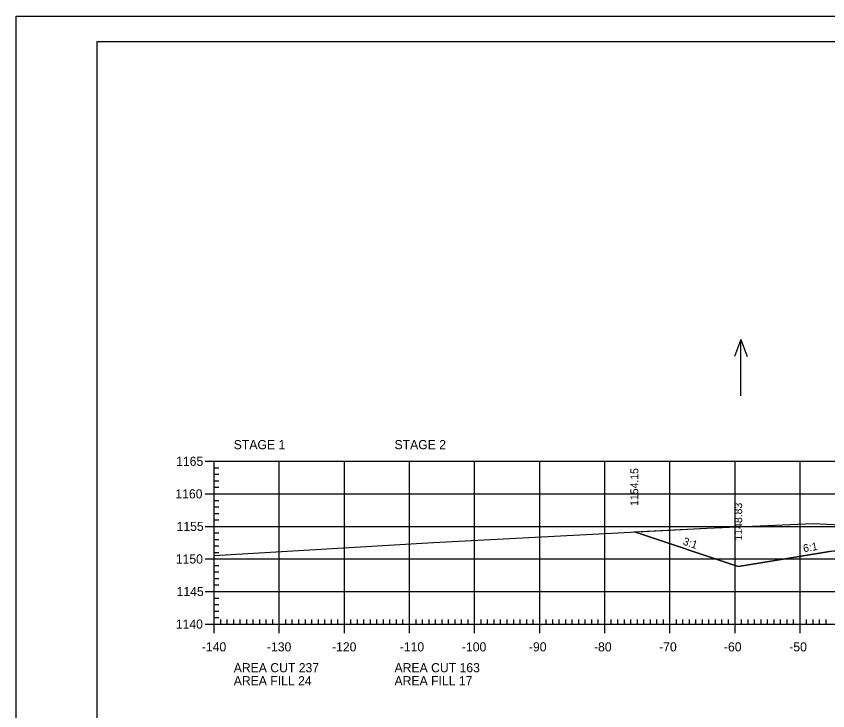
# Model space of a CAD drawing. Extents: x 1322838 to 1324533, y 339903 to 351025.
# Drawn here: x 1323533.3 to 1323658, y 341503.2 to 341609.8 of the extents above; entities that cross this region are included whole.
import ezdxf

# ---------------------------------------------------------------- set-up
doc = ezdxf.new("R2010")
doc.units = 0
for name, color, linetype in [('R_Axis', 7, 'Continuous'), ('R_Axis Annot', 7, 'Continuous'), ('R_Border', 7, 'Continuous'), ('R_Exist Surface', 7, 'Continuous'), ('R_Fin Surface', 7, 'Continuous'), ('R_Fin Surface Annot', 7, 'Continuous'), ('R_Grid', 7, 'Continuous'), ('R_No Plot', 7, 'Continuous'), ('R_Water Annot', 7, 'Continuous')]:
    doc.layers.add(name, color=color, linetype=linetype)

msp = doc.modelspace()

# ---------------------------------------------------------------- linework, layer by layer
at = {"layer": 'R_Axis'}
for p, q in [((1323562.32, 341541.47), (1323565.12, 341541.47)), ((1323563.72, 341516.47), (1323563.72, 341541.47)), ((1323563.72, 341540.47), (1323564.42, 341540.47)), ((1323563.72, 341539.47), (1323564.42, 341539.47)), ((1323563.72, 341538.47), (1323564.42, 341538.47)), ((1323563.72, 341537.47), (1323564.42, 341537.47)), ((1323562.32, 341536.47), (1323565.12, 341536.47)), ((1323563.72, 341535.47), (1323564.42, 341535.47)), ((1323563.72, 341534.47), (1323564.42, 341534.47)), ((1323563.72, 341533.47), (1323564.42, 341533.47)), ((1323563.72, 341532.47), (1323564.42, 341532.47)), ((1323562.32, 341531.47), (1323565.12, 341531.47)), ((1323563.72, 341530.47), (1323564.42, 341530.47)), ((1323563.72, 341529.47), (1323564.42, 341529.47)), ((1323563.72, 341528.47), (1323564.42, 341528.47)), ((1323563.72, 341527.47), (1323564.42, 341527.47)), ((1323562.32, 341526.47), (1323565.12, 341526.47)), ((1323563.72, 341525.47), (1323564.42, 341525.47)), ((1323563.72, 341524.47), (1323564.42, 341524.47)), ((1323563.72, 341523.47), (1323564.42, 341523.47)), ((1323563.72, 341522.47), (1323564.42, 341522.47)), ((1323562.32, 341521.47), (1323565.12, 341521.47)), ((1323563.72, 341520.47), (1323564.42, 341520.47)), ((1323563.72, 341519.47), (1323564.42, 341519.47)), ((1323563.72, 341518.47), (1323564.42, 341518.47)), ((1323563.72, 341515.07), (1323563.72, 341517.87)), ((1323563.72, 341517.47), (1323564.42, 341517.47)), ((1323573.72, 341515.07), (1323573.72, 341517.87)), ((1323583.72, 341515.07), (1323583.72, 341517.87)), ((1323593.72, 341515.07), (1323593.72, 341517.87)), ((1323603.72, 341515.07), (1323603.72, 341517.87)), ((1323613.72, 341515.07), (1323613.72, 341517.87)), ((1323623.72, 341515.07), (1323623.72, 341517.87)), ((1323633.72, 341515.07), (1323633.72, 341517.87)), ((1323643.72, 341515.07), (1323643.72, 341517.87)), ((1323653.72, 341515.07), (1323653.72, 341517.87)), ((1323562.32, 341516.47), (1323565.12, 341516.47)), ((1323563.72, 341516.47), (1323843.72, 341516.47)), ((1323564.72, 341516.47), (1323564.72, 341517.17)), ((1323565.72, 341516.47), (1323565.72, 341517.17)), ((1323566.72, 341516.47), (1323566.72, 341517.17)), ((1323567.72, 341516.47), (1323567.72, 341517.17)), ((1323568.72, 341516.47), (1323568.72, 341517.17)), ((1323569.72, 341516.47), (1323569.72, 341517.17)), ((1323570.72, 341516.47), (1323570.72, 341517.17)), ((1323571.72, 341516.47), (1323571.72, 341517.17)), ((1323572.72, 341516.47), (1323572.72, 341517.17)), ((1323574.72, 341516.47), (1323574.72, 341517.17)), ((1323575.72, 341516.47), (1323575.72, 341517.17)), ((1323576.72, 341516.47), (1323576.72, 341517.17)), ((1323577.72, 341516.47), (1323577.72, 341517.17)), ((1323578.72, 341516.47), (1323578.72, 341517.17)), ((1323579.72, 341516.47), (1323579.72, 341517.17)), ((1323580.72, 341516.47), (1323580.72, 341517.17)), ((1323581.72, 341516.47), (1323581.72, 341517.17)), ((1323582.72, 341516.47), (1323582.72, 341517.17)), ((1323584.72, 341516.47), (1323584.72, 341517.17)), ((1323585.72, 341516.47), (1323585.72, 341517.17)), ((1323586.72, 341516.47), (1323586.72, 341517.17)), ((1323587.72, 341516.47), (1323587.72, 341517.17)), ((1323588.72, 341516.47), (1323588.72, 341517.17)), ((1323589.72, 341516.47), (1323589.72, 341517.17)), ((1323590.72, 341516.47), (1323590.72, 341517.17)), ((1323591.72, 341516.47), (1323591.72, 341517.17)), ((1323592.72, 341516.47), (1323592.72, 341517.17)), ((1323594.72, 341516.47), (1323594.72, 341517.17)), ((1323595.72, 341516.47), (1323595.72, 341517.17)), ((1323596.72, 341516.47), (1323596.72, 341517.17)), ((1323597.72, 341516.47), (1323597.72, 341517.17)), ((1323598.72, 341516.47), (1323598.72, 341517.17)), ((1323599.72, 341516.47), (1323599.72, 341517.17)), ((1323600.72, 341516.47), (1323600.72, 341517.17)), ((1323601.72, 341516.47), (1323601.72, 341517.17)), ((1323602.72, 341516.47), (1323602.72, 341517.17)), ((1323604.72, 341516.47), (1323604.72, 341517.17)), ((1323605.72, 341516.47), (1323605.72, 341517.17)), ((1323606.72, 341516.47), (1323606.72, 341517.17)), ((1323607.72, 341516.47), (1323607.72, 341517.17)), ((1323608.72, 341516.47), (1323608.72, 341517.17)), ((1323609.72, 341516.47), (1323609.72, 341517.17)), ((1323610.72, 341516.47), (1323610.72, 341517.17)), ((1323611.72, 341516.47), (1323611.72, 341517.17)), ((1323612.72, 341516.47), (1323612.72, 341517.17)), ((1323614.72, 341516.47), (1323614.72, 341517.17)), ((1323615.72, 341516.47), (1323615.72, 341517.17)), ((1323616.72, 341516.47), (1323616.72, 341517.17)), ((1323617.72, 341516.47), (1323617.72, 341517.17)), ((1323618.72, 341516.47), (1323618.72, 341517.17)), ((1323619.72, 341516.47), (1323619.72, 341517.17)), ((1323620.72, 341516.47), (1323620.72, 341517.17)), ((1323621.72, 341516.47), (1323621.72, 341517.17)), ((1323622.72, 341516.47), (1323622.72, 341517.17)), ((1323624.72, 341516.47), (1323624.72, 341517.17)), ((1323625.72, 341516.47), (1323625.72, 341517.17)), ((1323626.72, 341516.47), (1323626.72, 341517.17)), ((1323627.72, 341516.47), (1323627.72, 341517.17)), ((1323628.72, 341516.47), (1323628.72, 341517.17)), ((1323629.72, 341516.47), (1323629.72, 341517.17)), ((1323630.72, 341516.47), (1323630.72, 341517.17)), ((1323631.72, 341516.47), (1323631.72, 341517.17)), ((1323632.72, 341516.47), (1323632.72, 341517.17)), ((1323634.72, 341516.47), (1323634.72, 341517.17)), ((1323635.72, 341516.47), (1323635.72, 341517.17)), ((1323636.72, 341516.47), (1323636.72, 341517.17)), ((1323637.72, 341516.47), (1323637.72, 341517.17)), ((1323638.72, 341516.47), (1323638.72, 341517.17)), ((1323639.72, 341516.47), (1323639.72, 341517.17)), ((1323640.72, 341516.47), (1323640.72, 341517.17)), ((1323641.72, 341516.47), (1323641.72, 341517.17)), ((1323642.72, 341516.47), (1323642.72, 341517.17)), ((1323644.72, 341516.47), (1323644.72, 341517.17)), ((1323645.72, 341516.47), (1323645.72, 341517.17)), ((1323646.72, 341516.47), (1323646.72, 341517.17)), ((1323647.72, 341516.47), (1323647.72, 341517.17)), ((1323648.72, 341516.47), (1323648.72, 341517.17)), ((1323649.72, 341516.47), (1323649.72, 341517.17)), ((1323650.72, 341516.47), (1323650.72, 341517.17)), ((1323651.72, 341516.47), (1323651.72, 341517.17)), ((1323652.72, 341516.47), (1323652.72, 341517.17)), ((1323654.72, 341516.47), (1323654.72, 341517.17)), ((1323655.72, 341516.47), (1323655.72, 341517.17)), ((1323656.72, 341516.47), (1323656.72, 341517.17)), ((1323657.72, 341516.47), (1323657.72, 341517.17))]:
    msp.add_line(p, q, dxfattribs=at)
at = {"layer": 'R_Border'}
for p, q in [((1323545.72, 341605.93), (1323861.9, 341605.93)), ((1323545.72, 341400.47), (1323545.72, 341605.93))]:
    msp.add_line(p, q, dxfattribs=at)
at = {"layer": 'R_Exist Surface'}
msp.add_lwpolyline([(1323563.72, 341526.99), (1323597.43, 341529.02), (1323639.39, 341531.2), (1323655.75, 341531.91), (1323658.9, 341531.77)], dxfattribs=at)
at = {"layer": 'R_Fin Surface'}
msp.add_lwpolyline([(1323628.26, 341530.62), (1323644.22, 341525.3), (1323647.7, 341525.88), (1323658.22, 341527.64), (1323662.74, 341528.39), (1323666.22, 341528.97), (1323671.6, 341529.18), (1323672.22, 341529.21), (1323672.63, 341529.22), (1323674.22, 341529.25), (1323703.72, 341529.84), (1323717.23, 341529.57), (1323733.22, 341529.25), (1323735.22, 341529.21), (1323737.52, 341529.12), (1323741.22, 341528.97), (1323749.21, 341527.64), (1323753.58, 341526.91), (1323763.22, 341525.3), (1323763.22, 341525.3), (1323776.62, 341529.77), (1323787.89, 341533.53)], dxfattribs=at)
at = {"layer": 'R_Grid'}
for p, q in [((1323563.72, 341541.47), (1323843.72, 341541.47)), ((1323563.72, 341516.47), (1323563.72, 341541.47)), ((1323573.72, 341516.47), (1323573.72, 341541.47)), ((1323583.72, 341516.47), (1323583.72, 341541.47)), ((1323593.72, 341516.47), (1323593.72, 341541.47)), ((1323603.72, 341516.47), (1323603.72, 341541.47)), ((1323613.72, 341516.47), (1323613.72, 341541.47)), ((1323623.72, 341516.47), (1323623.72, 341541.47)), ((1323633.72, 341516.47), (1323633.72, 341541.47)), ((1323643.72, 341516.47), (1323643.72, 341541.47)), ((1323653.72, 341516.47), (1323653.72, 341541.47)), ((1323563.72, 341536.47), (1323843.72, 341536.47)), ((1323563.72, 341531.47), (1323843.72, 341531.47)), ((1323563.72, 341526.47), (1323843.72, 341526.47)), ((1323563.72, 341521.47), (1323843.72, 341521.47)), ((1323563.72, 341516.47), (1323843.72, 341516.47))]:
    msp.add_line(p, q, dxfattribs=at)
at = {"layer": 'R_No Plot'}
msp.add_line((1323533.31, 341609.82), (1323866.65, 341609.82), dxfattribs=at)
for points in [[(1323533.31, 341609.82), (1323866.65, 341609.82), (1323866.65, 341396.49), (1323533.31, 341396.49)], [(1323779.64, 341605.93), (1323799.26, 341605.93), (1323799.26, 341596.05), (1323815.37, 341596.05), (1323838.57, 341596.05), (1323838.57, 341563.38), (1323861.77, 341563.38), (1323861.9, 341400.47), (1323545.72, 341400.47), (1323545.72, 341605.93)], [(1323628.26, 341530.62), (1323639.39, 341531.2), (1323655.75, 341531.91), (1323658.9, 341531.77), (1323666.8, 341531.56), (1323673.32, 341531.88), (1323683.27, 341532.41), (1323691.06, 341528.17), (1323672.22, 341527.92), (1323658.22, 341527.64), (1323647.7, 341525.88), (1323644.22, 341525.3)]]:
    msp.add_lwpolyline(points, close=True, dxfattribs=at)
at = {"layer": 'R_Water Annot'}
for p, q in [((1323644.61, 341560.2), (1323643.64, 341557.54)), ((1323644.61, 341551.51), (1323644.61, 341560.2)), ((1323644.61, 341560.2), (1323645.58, 341557.54))]:
    msp.add_line(p, q, dxfattribs=at)

# ---------------------------------------------------------------- texts
at = {"layer": 'R_Axis Annot'}
for s, p in [('STAGE 1', (1323566.72, 341543.33)), ('STAGE 2', (1323591.42, 341543.33)), ('1165', (1323557.87, 341540.77)), ('1160', (1323557.75, 341535.77)), ('1155', (1323557.94, 341530.77)), ('1150', (1323557.82, 341525.77)), ('1145', (1323557.94, 341520.77)), ('1140', (1323557.82, 341515.77)), ('-140', (1323561.82, 341512.27)), ('-130', (1323571.82, 341512.27)), ('-120', (1323581.82, 341512.27)), ('-110', (1323592.22, 341512.27)), ('-100', (1323601.77, 341512.27)), ('-90', (1323612.06, 341512.27)), ('-80', (1323622.06, 341512.27)), ('-70', (1323632.06, 341512.27)), ('-60', (1323642.02, 341512.27)), ('-50', (1323652.06, 341512.27)), ('AREA CUT 237', (1323566.72, 341509.07)), ('AREA CUT 163', (1323591.42, 341509.07)), ('AREA FILL 24', (1323566.72, 341507.07)), ('AREA FILL 17', (1323591.42, 341507.07))]:
    msp.add_text(s, height=1.4, dxfattribs=at).set_placement(p)
at = {"layer": 'R_Fin Surface Annot'}
for s, rotation, p in [('1154.15', 90, (1323628.86, 341534.62)), ('1148.83', 90, (1323644.82, 341529.3)), ('3:1', 341.564, (1323635.61, 341528.7)), ('6:1', 9.4631, (1323654.28, 341527.49))]:
    msp.add_text(s, height=1.2, rotation=rotation, dxfattribs=at).set_placement(p)

doc.saveas('drawing.dxf')
